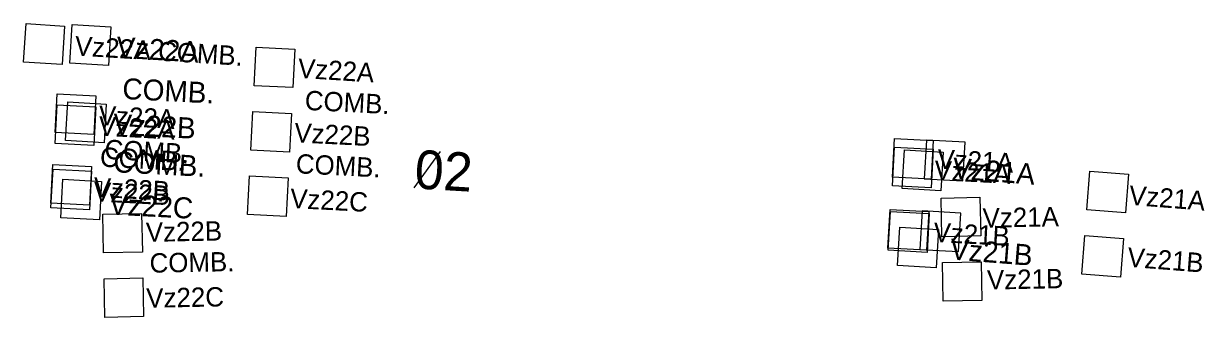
# Model space of a CAD drawing. Extents: x 647787 to 668496, y 640478 to 654412.
# Drawn here: x 662916.1 to 663099.1, y 647253.8 to 647299.3 of the extents above; entities that cross this region are included whole.
import ezdxf

# ---------------------------------------------------------------- set-up
doc = ezdxf.new("R2010")
doc.units = 0
for name, color, linetype in [('Default', 7, 'Continuous'), ('TEMP_DETECTION ZONE', 7, 'Continuous'), ('TEMP_DETECTION ZONE_Stage 2', 7, 'Continuous'), ('TEMP_DETECTION ZONE_STAGE 3', 7, 'Continuous'), ('TEMP_DETECTION_ZONE_STAGE 4', 7, 'Continuous'), ('TEMP_DETECTION_ZONE_STAGE 5', 7, 'Continuous'), ('TEMP_SIGNAL_POLES_STAGE 1B', 7, 'Continuous')]:
    doc.layers.add(name, color=color, linetype=linetype)

msp = doc.modelspace()

# ---------------------------------------------------------------- linework, layer by layer
at = {"layer": 'Default'}
msp.add_line((662976.63, 647273.86), (662980.68, 647279.52), dxfattribs=at)
msp.add_line((662976.63, 647273.86), (662980.68, 647279.52), dxfattribs=at)
msp.add_line((662976.63, 647273.86), (662980.68, 647279.52), dxfattribs=at)
msp.add_line((662976.63, 647273.86), (662980.68, 647279.52), dxfattribs=at)
msp.add_line((662976.63, 647273.86), (662980.68, 647279.52), dxfattribs=at)
msp.add_line((662976.63, 647273.86), (662980.68, 647279.52), dxfattribs=at)
msp.add_line((662976.63, 647273.86), (662980.68, 647279.52), dxfattribs=at)
msp.add_line((662976.63, 647273.86), (662980.68, 647279.52), dxfattribs=at)
msp.add_line((662976.63, 647273.86), (662980.68, 647279.52), dxfattribs=at)
msp.add_line((662976.63, 647273.86), (662980.68, 647279.52), dxfattribs=at)
at = {"layer": 'TEMP_DETECTION ZONE'}
for points in [[(663056.07, 647281.26), (663055.7, 647275.27), (663061.69, 647274.95), (663062.06, 647280.94)], [(663056.07, 647281.26), (663055.7, 647275.27), (663061.69, 647274.95), (663062.06, 647280.94)], [(663055.39, 647270.28), (663055.02, 647264.29), (663061.01, 647263.97), (663061.38, 647269.96)], [(663055.39, 647270.28), (663055.02, 647264.29), (663061.01, 647263.97), (663061.38, 647269.96)]]:
    msp.add_lwpolyline(points, close=True, dxfattribs=at)
at = {"layer": 'TEMP_DETECTION ZONE_Stage 2'}
for points in [[(662926.93, 647282.14), (662920.94, 647282.46), (662921.26, 647288.45), (662927.25, 647288.13)], [(663056.75, 647275.19), (663050.76, 647275.51), (663051.08, 647281.51), (663057.07, 647281.18)], [(662926.25, 647271.16), (662920.26, 647271.48), (662920.58, 647277.47), (662926.57, 647277.15)], [(663056.07, 647264.21), (663050.08, 647264.53), (663050.4, 647270.53), (663056.39, 647270.21)]]:
    msp.add_lwpolyline(points, close=True, dxfattribs=at)
at = {"layer": 'TEMP_DETECTION ZONE_STAGE 3'}
for points in [[(662926.93, 647280.44), (662920.94, 647280.76), (662921.26, 647286.75), (662927.25, 647286.43)], [(663056.77, 647273.84), (663050.78, 647274.17), (663051.1, 647280.16), (663057.09, 647279.84)], [(662926.29, 647270.46), (662920.3, 647270.78), (662920.62, 647276.77), (662926.61, 647276.45)], [(663056.13, 647263.86), (663050.13, 647264.19), (663050.46, 647270.18), (663056.45, 647269.86)]]:
    msp.add_lwpolyline(points, close=True, dxfattribs=at)
at = {"layer": 'TEMP_DETECTION_ZONE_STAGE 4'}
for points in [[(662922.05, 647292.96), (662916.06, 647293.33), (662916.43, 647299.31), (662922.42, 647298.94)], [(663064.45, 647266.4), (663058.45, 647266.28), (663058.33, 647272.28), (663064.33, 647272.4)], [(662934.47, 647263.9), (662928.47, 647263.78), (662928.36, 647269.78), (662934.35, 647269.9)], [(663064.64, 647256.4), (663058.64, 647256.28), (663058.52, 647262.28), (663064.52, 647262.4)], [(662934.66, 647253.9), (662928.66, 647253.78), (662928.55, 647259.78), (662934.55, 647259.9)]]:
    msp.add_lwpolyline(points, close=True, dxfattribs=at)
at = {"layer": 'TEMP_DETECTION_ZONE_STAGE 5'}
for points in [[(662957.8, 647289.39), (662951.8, 647289.69), (662952.11, 647295.68), (662958.1, 647295.38)], [(662957.29, 647279.4), (662951.3, 647279.7), (662951.6, 647285.7), (662957.59, 647285.39)], [(663086.9, 647270), (663080.92, 647270.47), (663081.38, 647276.45), (663087.36, 647275.98)], [(662956.78, 647269.41), (662950.79, 647269.72), (662951.09, 647275.71), (662957.09, 647275.4)], [(663086.13, 647260.03), (663080.15, 647260.5), (663080.61, 647266.48), (663086.59, 647266.01)]]:
    msp.add_lwpolyline(points, close=True, dxfattribs=at)
at = {"layer": 'TEMP_SIGNAL_POLES_STAGE 1B'}
for points in [[(662929.22, 647292.84), (662923.23, 647293.19), (662923.58, 647299.18), (662929.57, 647298.83)], [(662928.53, 647280.86), (662922.54, 647281.21), (662922.89, 647287.2), (662928.88, 647286.85)], [(663058.28, 647273.42), (663052.29, 647273.78), (663052.66, 647279.77), (663058.65, 647279.41)], [(662927.8, 647268.88), (662921.81, 647269.23), (662922.16, 647275.22), (662928.15, 647274.87)], [(663057.56, 647261.44), (663051.57, 647261.81), (663051.93, 647267.79), (663057.92, 647267.43)]]:
    msp.add_lwpolyline(points, close=True, dxfattribs=at)

# ---------------------------------------------------------------- texts
at = {"layer": 'Default'}
msp.add_text('02', height=6, rotation=356.6181, dxfattribs=at).set_placement((662976.57, 647273.78))
msp.add_text('02', height=6, rotation=356.6181, dxfattribs=at).set_placement((662976.57, 647273.78))
msp.add_text('02', height=6, rotation=356.6181, dxfattribs=at).set_placement((662976.57, 647273.78))
msp.add_text('02', height=6, rotation=356.6181, dxfattribs=at).set_placement((662976.57, 647273.78))
msp.add_text('02', height=6, rotation=356.6181, dxfattribs=at).set_placement((662976.57, 647273.78))
msp.add_text('02', height=6, rotation=356.6181, dxfattribs=at).set_placement((662976.57, 647273.78))
msp.add_text('02', height=6, rotation=356.6181, dxfattribs=at).set_placement((662976.57, 647273.78))
msp.add_text('02', height=6, rotation=356.6181, dxfattribs=at).set_placement((662976.57, 647273.78))
msp.add_text('02', height=6, rotation=356.6181, dxfattribs=at).set_placement((662976.57, 647273.78))
msp.add_text('02', height=6, rotation=356.6181, dxfattribs=at).set_placement((662976.57, 647273.78))
at = {"layer": 'TEMP_DETECTION ZONE_Stage 2'}
for s, p in [('Vz22A', (662927.63, 647283.62)), ('COMB.', (662928.54, 647278.36)), ('Vz21A', (663057.66, 647276.85)), ('Vz22B', (662926.84, 647272.49)), ('Vz21B', (663057.07, 647265.49))]:
    msp.add_text(s, height=3, rotation=356.9362, dxfattribs=at).set_placement(p)
at = {"layer": 'TEMP_DETECTION ZONE_STAGE 3'}
for s, p in [('Vz22A', (662927.63, 647281.97)), ('COMB.', (662927.84, 647277.17)), ('Vz21A', (663057.2, 647275.1)), ('Vz22B', (662926.84, 647271.79)), ('Vz21B', (663057.07, 647265.49))]:
    msp.add_text(s, height=3, rotation=356.9362, dxfattribs=at).set_placement(p)
at = {"layer": 'TEMP_DETECTION_ZONE_STAGE 4'}
for s, rotation, p in [('Vz22A COMB.', 356.4568, (662923.93, 647294.39)), ('Vz21A', 1.1014, (663064.78, 647267.68)), ('Vz22B', 1.1014, (662935.04, 647265.48)), ('COMB.', 1.1014, (662935.62, 647260.7)), ('Vz21B', 1.1014, (663065.46, 647258.09)), ('Vz22C', 1.1014, (662935.11, 647255.26))]:
    msp.add_text(s, height=3, rotation=rotation, dxfattribs=at).set_placement(p)
at = {"layer": 'TEMP_DETECTION_ZONE_STAGE 5'}
for s, rotation, p in [('Vz22A', 356.4568, (662958.52, 647290.92)), ('COMB.', 357.0917, (662959.6, 647285.95)), ('Vz22B', 357.0917, (662957.97, 647280.93)), ('COMB.', 357.0917, (662958.21, 647276.13)), ('Vz21A', 355.5674, (663087.36, 647271.24)), ('Vz22C', 357.0917, (662957.33, 647270.74)), ('Vz21B', 355.5674, (663087.11, 647261.64))]:
    msp.add_text(s, height=3, rotation=rotation, dxfattribs=at).set_placement(p)
at = {"layer": 'TEMP_SIGNAL_POLES_STAGE 1B'}
for s, rotation, p in [('Vz22A', 356.4568, (662930.35, 647294.06)), ('COMB.', 357.0917, (662931.31, 647287.64)), ('Vz22B', 357.0917, (662929.87, 647282.11)), ('COMB.', 357.0917, (662929.92, 647276.29)), ('Vz21A', 355.5674, (663059.99, 647275.32)), ('Vz22C', 357.0917, (662929.23, 647269.73)), ('Vz21B', 355.5674, (663059.61, 647262.77))]:
    msp.add_text(s, height=3.25, rotation=rotation, dxfattribs=at).set_placement(p)

doc.saveas('drawing.dxf')
